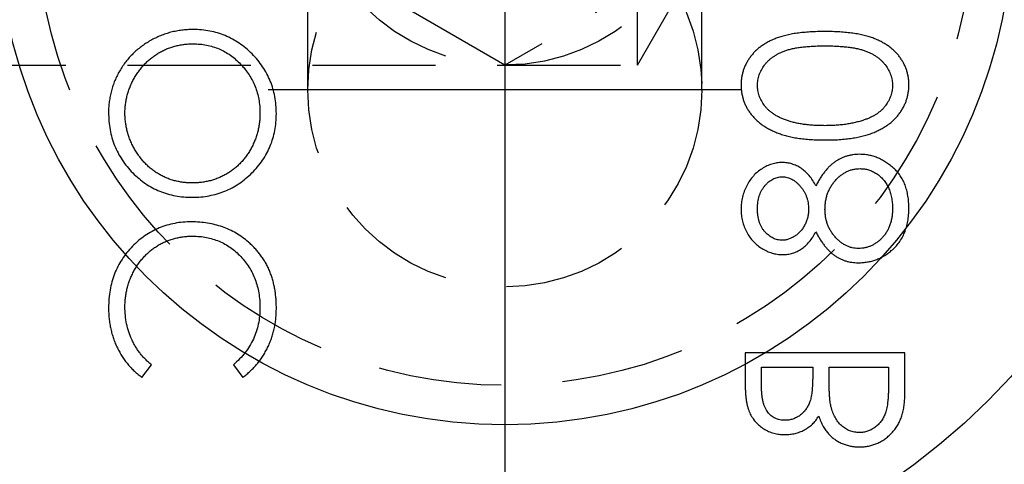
# Model space of a CAD drawing. Extents: x 2651 to 11825, y -3833 to 1075.
# Tile 362 of 656: x 4100.84 to 4120.82, y 644.54 to 653.56. Entities that reach past the tile are written whole.
import ezdxf

# ---------------------------------------------------------------- set-up
doc = ezdxf.new("R2010")
doc.units = 0
doc.header["$LTSCALE"] = 10
for name, pattern in [('CENTER', [2, 1.25, -0.25, 0.25, -0.25]), ('CNSCEN', [17, 15, -1, 0, -1]), ('CNSHID', [4, 3, -1]), ('HIDDEN', [0.375, 0.25, -0.125])]:
    doc.linetypes.add(name, pattern=pattern)
doc.layers.get('0').update_dxf_attribs({"linetype": 'CONTINUOUS'})
doc.layers.get('Defpoints').update_dxf_attribs({"linetype": 'CONTINUOUS'})
for name, color, linetype in [('1', 7, 'CONTINUOUS'), ('COOL', 150, 'HIDDEN'), ('DIM', 3, 'CONTINUOUS'), ('WL1-HL', 4, 'CNSHID'), ('WOR1-CL', 1, 'CNSCEN')]:
    doc.layers.add(name, color=color, linetype=linetype)
doc.styles.get("Standard").update_dxf_attribs({"font": 'romans.shx'})
doc.dimstyles.new('MM& INCH5', dxfattribs={"dimtxt": 5, "dimasz": 2.5, "dimexe": 1, "dimexo": 0.5, "dimtad": 0, "dimrnd": 1.38778e-17, "dimzin": 9, "dimdsep": 46, "dimtxsty": 'Standard', "dimblk": 'CLOSED', "dimcen": 0, "dimclrd": 3, "dimclre": 3, "dimclrt": 3, "dimazin": 2, "dimtfac": 0.75, "dimtofl": 0, "dimtmove": 0, "dimatfit": 3, "dimfxl": 0, "dimtolj": 1, "dimarcsym": 0})

# ---------------------------------------------------------------- blocks, each defined once
blk = doc.blocks.new('DSD')
at = {"layer": '1', "color": 7, "linetype": 'Continuous'}
for p, q in [((489.501, 478.156), (489.501, 477.524)), ((492.74, 478.156), (489.501, 478.156)), ((492.74, 477.28), (492.74, 478.156)), ((477.261, 477.657), (477.455, 477.912)), ((479.116, 477.912), (479.309, 477.657)), ((489.834, 477.865), (490.872, 477.865)), ((489.834, 477.471), (489.834, 477.865)), ((490.872, 477.865), (490.872, 477.67)), ((491.204, 477.865), (492.408, 477.865)), ((491.204, 477.672), (491.204, 477.865)), ((492.408, 477.865), (492.408, 477.451))]:
    blk.add_line(p, q, dxfattribs=at)
at = {"layer": '1', "color": 110, "linetype": 'Continuous'}
blk.add_arc((488.973, 483.37), 24.354, 270, 351.2121, dxfattribs=at)
at = {"layer": '1', "color": 252, "linetype": 'Continuous'}
blk.add_arc((488.973, 483.37), 24.354, 270, 351.2121, dxfattribs=at)
at = {"layer": '1', "color": 7, "linetype": 'Continuous', "extrusion": (0, 0, -1)}
blk.add_arc((-488.973, 483.37), 25.908, 188.7879, 270, dxfattribs=at)
at = {"layer": '1', "color": 7, "linetype": 'Continuous'}
for points, knots in [([(478.3, 484.716), (478.261, 484.715), (478.185, 484.714), (478.071, 484.702), (477.959, 484.685), (477.85, 484.661), (477.742, 484.628), (477.637, 484.59), (477.534, 484.544), (477.433, 484.492), (477.336, 484.433), (477.245, 484.368), (477.158, 484.3), (477.078, 484.225), (477.002, 484.146), (476.932, 484.061), (476.867, 483.971), (476.808, 483.877), (476.755, 483.779), (476.71, 483.678), (476.67, 483.576), (476.639, 483.471), (476.614, 483.365), (476.597, 483.256), (476.585, 483.146), (476.584, 483.072), (476.583, 483.034)], [0, 0, 0, 0, 0.043209, 0.085873, 0.12812, 0.170152, 0.211918, 0.253753, 0.296006, 0.338443, 0.381015, 0.42282, 0.464089, 0.505126, 0.545975, 0.586985, 0.628339, 0.670084, 0.711992, 0.753039, 0.794049, 0.834886, 0.875498, 0.916547, 0.958004, 1, 1, 1, 1]), ([(479.988, 483.008), (479.987, 483.067), (479.984, 483.183), (479.96, 483.352), (479.922, 483.515), (479.867, 483.671), (479.798, 483.82), (479.712, 483.962), (479.611, 484.097), (479.496, 484.223), (479.371, 484.338), (479.237, 484.439), (479.097, 484.524), (478.95, 484.594), (478.797, 484.649), (478.637, 484.687), (478.47, 484.711), (478.357, 484.714), (478.3, 484.716)], [0, 0, 0, 0, 0.065819, 0.129747, 0.192072, 0.253459, 0.31457, 0.37628, 0.439026, 0.503267, 0.567493, 0.629705, 0.691, 0.751452, 0.812004, 0.87315, 0.935635, 1, 1, 1, 1]), ([(491.122, 484.674), (491.07, 484.674), (490.969, 484.673), (490.822, 484.667), (490.685, 484.656), (490.556, 484.641), (490.436, 484.623), (490.326, 484.598), (490.224, 484.571), (490.131, 484.539), (490.046, 484.503), (489.966, 484.464), (489.892, 484.42), (489.822, 484.373), (489.758, 484.323), (489.699, 484.27), (489.647, 484.212), (489.599, 484.152), (489.557, 484.088), (489.52, 484.022), (489.488, 483.955), (489.463, 483.886), (489.443, 483.815), (489.429, 483.742), (489.42, 483.667), (489.419, 483.617), (489.418, 483.591)], [0, 0, 0, 0, 0.068595, 0.133246, 0.194313, 0.251279, 0.304513, 0.354235, 0.400481, 0.443411, 0.484015, 0.523252, 0.561042, 0.5979, 0.633518, 0.668314, 0.702496, 0.736685, 0.770293, 0.803437, 0.835913, 0.86846, 0.900847, 0.933467, 0.966258, 1, 1, 1, 1]), ([(492.823, 483.591), (492.823, 483.617), (492.822, 483.667), (492.813, 483.742), (492.799, 483.814), (492.779, 483.885), (492.755, 483.954), (492.723, 484.021), (492.687, 484.086), (492.645, 484.149), (492.598, 484.209), (492.545, 484.267), (492.486, 484.32), (492.422, 484.37), (492.353, 484.417), (492.278, 484.46), (492.198, 484.5), (492.111, 484.537), (492.018, 484.569), (491.916, 484.598), (491.805, 484.621), (491.685, 484.64), (491.557, 484.656), (491.42, 484.667), (491.274, 484.673), (491.173, 484.674), (491.122, 484.674)], [0, 0, 0, 0, 0.033787, 0.066622, 0.099285, 0.131361, 0.163585, 0.196104, 0.228902, 0.262158, 0.295991, 0.330218, 0.36506, 0.400951, 0.43762, 0.475708, 0.515381, 0.556414, 0.599765, 0.646424, 0.696431, 0.749782, 0.806573, 0.867436, 0.931887, 1, 1, 1, 1]), ([(476.916, 483.02), (476.916, 483.051), (476.917, 483.112), (476.927, 483.203), (476.941, 483.292), (476.96, 483.381), (476.988, 483.468), (477.019, 483.554), (477.057, 483.639), (477.1, 483.722), (477.148, 483.802), (477.201, 483.878), (477.257, 483.95), (477.318, 484.017), (477.382, 484.079), (477.45, 484.138), (477.523, 484.191), (477.599, 484.24), (477.679, 484.283), (477.76, 484.322), (477.845, 484.353), (477.931, 484.379), (478.02, 484.4), (478.111, 484.414), (478.204, 484.424), (478.267, 484.425), (478.299, 484.425)], [0, 0, 0, 0, 0.042023, 0.083645, 0.124984, 0.166247, 0.207702, 0.249631, 0.291742, 0.334743, 0.37746, 0.419556, 0.461044, 0.502096, 0.542891, 0.583801, 0.624864, 0.666225, 0.707399, 0.748557, 0.789655, 0.83074, 0.87207, 0.913993, 0.956498, 1, 1, 1, 1]), ([(478.299, 484.425), (478.345, 484.424), (478.438, 484.422), (478.572, 484.401), (478.702, 484.37), (478.826, 484.324), (478.944, 484.266), (479.057, 484.195), (479.164, 484.11), (479.264, 484.014), (479.356, 483.91), (479.436, 483.798), (479.504, 483.682), (479.559, 483.559), (479.603, 483.432), (479.633, 483.299), (479.653, 483.161), (479.655, 483.067), (479.656, 483.02)], [0, 0, 0, 0, 0.064504, 0.126899, 0.187747, 0.24815, 0.308586, 0.369583, 0.431827, 0.49618, 0.560668, 0.623504, 0.68526, 0.746537, 0.808327, 0.870486, 0.934317, 1, 1, 1, 1]), ([(489.751, 483.582), (489.752, 483.617), (489.756, 483.689), (489.783, 483.795), (489.829, 483.897), (489.88, 483.977), (489.928, 484.039), (489.97, 484.083), (490.016, 484.124), (490.067, 484.161), (490.121, 484.196), (490.179, 484.229), (490.242, 484.258), (490.309, 484.285), (490.383, 484.309), (490.464, 484.328), (490.553, 484.346), (490.651, 484.359), (490.757, 484.37), (490.871, 484.378), (490.993, 484.383), (491.077, 484.383), (491.121, 484.383)], [0, 0, 0, 0, 0.060387, 0.120883, 0.182755, 0.247811, 0.281299, 0.315088, 0.349702, 0.384857, 0.420966, 0.458511, 0.497175, 0.537602, 0.580503, 0.627468, 0.678388, 0.733983, 0.793747, 0.857714, 0.926698, 1, 1, 1, 1]), ([(491.121, 484.383), (491.164, 484.383), (491.248, 484.383), (491.37, 484.378), (491.484, 484.37), (491.589, 484.36), (491.687, 484.345), (491.776, 484.329), (491.858, 484.309), (491.931, 484.286), (491.998, 484.259), (492.061, 484.229), (492.12, 484.198), (492.174, 484.163), (492.224, 484.124), (492.27, 484.083), (492.312, 484.039), (492.361, 483.977), (492.413, 483.896), (492.457, 483.794), (492.485, 483.689), (492.489, 483.617), (492.491, 483.582)], [0, 0, 0, 0, 0.072951, 0.141584, 0.205926, 0.265301, 0.320597, 0.371817, 0.41879, 0.461699, 0.502134, 0.540804, 0.578181, 0.614297, 0.649678, 0.684299, 0.718359, 0.752081, 0.817652, 0.879722, 0.939966, 1, 1, 1, 1]), ([(489.418, 483.591), (489.419, 483.566), (489.42, 483.514), (489.428, 483.439), (489.443, 483.365), (489.463, 483.293), (489.488, 483.222), (489.52, 483.154), (489.556, 483.087), (489.6, 483.023), (489.648, 482.961), (489.702, 482.902), (489.762, 482.847), (489.827, 482.794), (489.899, 482.746), (489.975, 482.7), (490.058, 482.659), (490.147, 482.62), (490.242, 482.586), (490.345, 482.555), (490.455, 482.53), (490.573, 482.509), (490.7, 482.493), (490.834, 482.482), (490.975, 482.475), (491.072, 482.474), (491.122, 482.474)], [0, 0, 0, 0, 0.033788, 0.067194, 0.099862, 0.132567, 0.165151, 0.197913, 0.231319, 0.265083, 0.299255, 0.334399, 0.369943, 0.406284, 0.444064, 0.482998, 0.523354, 0.565537, 0.609613, 0.656391, 0.705885, 0.758325, 0.813832, 0.872795, 0.934722, 1, 1, 1, 1]), ([(491.121, 482.764), (491.082, 482.765), (491.006, 482.766), (490.894, 482.77), (490.788, 482.779), (490.687, 482.79), (490.592, 482.806), (490.502, 482.824), (490.418, 482.847), (490.339, 482.872), (490.265, 482.9), (490.196, 482.932), (490.133, 482.965), (490.074, 483.002), (490.02, 483.041), (489.973, 483.083), (489.929, 483.127), (489.88, 483.189), (489.829, 483.27), (489.783, 483.371), (489.756, 483.475), (489.752, 483.546), (489.751, 483.582)], [0, 0, 0, 0, 0.065681, 0.128486, 0.188175, 0.245106, 0.299448, 0.350823, 0.399942, 0.446672, 0.491255, 0.533376, 0.573853, 0.612526, 0.649597, 0.685532, 0.720106, 0.753838, 0.818925, 0.880493, 0.940311, 1, 1, 1, 1]), ([(491.122, 482.474), (491.172, 482.474), (491.268, 482.475), (491.409, 482.481), (491.542, 482.493), (491.668, 482.508), (491.786, 482.529), (491.896, 482.555), (491.998, 482.583), (492.093, 482.618), (492.181, 482.656), (492.263, 482.698), (492.34, 482.743), (492.411, 482.791), (492.477, 482.843), (492.537, 482.9), (492.591, 482.958), (492.64, 483.021), (492.683, 483.086), (492.721, 483.153), (492.752, 483.222), (492.778, 483.292), (492.798, 483.364), (492.812, 483.439), (492.822, 483.514), (492.823, 483.566), (492.823, 483.591)], [0, 0, 0, 0, 0.065063, 0.126773, 0.185516, 0.240765, 0.29298, 0.34225, 0.388919, 0.432776, 0.474628, 0.514775, 0.553606, 0.591426, 0.628028, 0.663804, 0.698984, 0.733591, 0.767628, 0.801208, 0.834264, 0.866981, 0.89972, 0.932702, 0.966176, 1, 1, 1, 1]), ([(492.491, 483.582), (492.489, 483.546), (492.486, 483.474), (492.458, 483.369), (492.415, 483.268), (492.364, 483.188), (492.316, 483.128), (492.274, 483.084), (492.228, 483.044), (492.178, 483.007), (492.124, 482.972), (492.065, 482.94), (492.002, 482.912), (491.957, 482.895), (491.935, 482.887)], [0, 0, 0, 0, 0.112813, 0.225394, 0.339595, 0.459675, 0.521735, 0.583926, 0.648174, 0.713881, 0.781004, 0.851451, 0.924051, 1, 1, 1, 1]), ([(476.583, 483.034), (476.585, 482.974), (476.588, 482.856), (476.611, 482.683), (476.65, 482.518), (476.703, 482.359), (476.773, 482.209), (476.858, 482.066), (476.958, 481.93), (477.073, 481.804), (477.199, 481.689), (477.332, 481.587), (477.474, 481.502), (477.622, 481.432), (477.777, 481.377), (477.94, 481.34), (478.11, 481.315), (478.226, 481.312), (478.284, 481.311)], [0, 0, 0, 0, 0.06657, 0.130749, 0.193413, 0.254989, 0.316114, 0.377262, 0.439401, 0.502971, 0.566525, 0.628231, 0.689091, 0.749345, 0.81017, 0.87161, 0.934869, 1, 1, 1, 1]), ([(478.284, 481.602), (478.252, 481.602), (478.19, 481.603), (478.098, 481.613), (478.008, 481.627), (477.921, 481.647), (477.835, 481.673), (477.753, 481.705), (477.672, 481.742), (477.594, 481.786), (477.519, 481.834), (477.447, 481.888), (477.38, 481.946), (477.315, 482.009), (477.256, 482.076), (477.2, 482.149), (477.148, 482.226), (477.1, 482.307), (477.057, 482.391), (477.019, 482.477), (476.988, 482.565), (476.96, 482.653), (476.941, 482.743), (476.927, 482.834), (476.917, 482.927), (476.916, 482.989), (476.916, 483.02)], [0, 0, 0, 0, 0.042915, 0.08513, 0.126473, 0.167453, 0.207976, 0.248249, 0.28875, 0.32967, 0.370537, 0.411129, 0.451819, 0.492406, 0.533486, 0.575263, 0.617441, 0.660672, 0.70394, 0.746868, 0.789079, 0.831104, 0.873238, 0.915166, 0.957381, 1, 1, 1, 1]), ([(479.656, 483.02), (479.655, 482.988), (479.655, 482.924), (479.646, 482.83), (479.632, 482.737), (479.611, 482.646), (479.586, 482.557), (479.556, 482.47), (479.518, 482.385), (479.477, 482.301), (479.429, 482.221), (479.378, 482.145), (479.322, 482.074), (479.262, 482.007), (479.198, 481.945), (479.13, 481.887), (479.058, 481.834), (478.982, 481.786), (478.902, 481.742), (478.82, 481.705), (478.736, 481.673), (478.65, 481.647), (478.561, 481.627), (478.471, 481.613), (478.378, 481.603), (478.315, 481.602), (478.284, 481.602)], [0, 0, 0, 0, 0.043633, 0.086538, 0.129177, 0.171436, 0.213416, 0.255266, 0.297369, 0.339941, 0.382347, 0.423953, 0.464871, 0.505572, 0.546003, 0.586568, 0.627065, 0.668271, 0.709549, 0.750428, 0.791096, 0.832027, 0.873136, 0.914611, 0.956956, 1, 1, 1, 1]), ([(478.284, 481.311), (478.343, 481.312), (478.457, 481.315), (478.626, 481.34), (478.788, 481.378), (478.943, 481.432), (479.092, 481.501), (479.233, 481.587), (479.368, 481.688), (479.494, 481.803), (479.61, 481.928), (479.711, 482.063), (479.797, 482.203), (479.866, 482.351), (479.922, 482.506), (479.959, 482.667), (479.984, 482.835), (479.987, 482.95), (479.988, 483.008)], [0, 0, 0, 0, 0.065227, 0.128569, 0.19032, 0.251378, 0.312388, 0.373789, 0.436431, 0.500567, 0.564687, 0.627136, 0.688455, 0.749246, 0.810155, 0.871671, 0.934773, 1, 1, 1, 1]), ([(491.935, 482.887), (491.906, 482.877), (491.847, 482.857), (491.756, 482.832), (491.661, 482.812), (491.561, 482.793), (491.457, 482.781), (491.349, 482.771), (491.236, 482.765), (491.16, 482.765), (491.121, 482.764)], [0, 0, 0, 0, 0.110588, 0.224542, 0.342503, 0.464324, 0.590756, 0.722227, 0.858843, 1, 1, 1, 1]), ([(491.823, 482.183), (491.801, 482.182), (491.756, 482.181), (491.689, 482.174), (491.625, 482.162), (491.562, 482.146), (491.501, 482.125), (491.441, 482.099), (491.384, 482.068), (491.327, 482.033), (491.273, 481.992), (491.22, 481.945), (491.169, 481.893), (491.119, 481.834), (491.07, 481.771), (491.024, 481.7), (490.978, 481.625), (490.95, 481.571), (490.936, 481.544)], [0, 0, 0, 0, 0.058854, 0.116315, 0.172675, 0.22878, 0.28458, 0.340257, 0.39663, 0.453507, 0.512318, 0.572648, 0.636022, 0.702363, 0.771483, 0.844184, 0.92007, 1, 1, 1, 1]), ([(492.823, 481.087), (492.822, 481.131), (492.82, 481.215), (492.806, 481.339), (492.781, 481.453), (492.747, 481.561), (492.704, 481.659), (492.649, 481.75), (492.586, 481.833), (492.512, 481.906), (492.434, 481.97), (492.352, 482.027), (492.269, 482.075), (492.184, 482.115), (492.096, 482.146), (492.007, 482.167), (491.916, 482.18), (491.854, 482.182), (491.823, 482.183)], [0, 0, 0, 0, 0.078556, 0.152863, 0.22356, 0.290375, 0.355403, 0.418291, 0.480389, 0.543073, 0.604924, 0.664398, 0.721943, 0.778375, 0.83383, 0.888861, 0.944089, 1, 1, 1, 1]), ([(490.249, 482.017), (490.215, 482.015), (490.146, 482.012), (490.042, 481.988), (489.941, 481.948), (489.842, 481.893), (489.748, 481.825), (489.665, 481.744), (489.591, 481.651), (489.53, 481.546), (489.479, 481.434), (489.445, 481.316), (489.422, 481.193), (489.42, 481.11), (489.418, 481.068)], [0, 0, 0, 0, 0.074058, 0.14887, 0.226668, 0.307735, 0.391157, 0.473929, 0.557928, 0.644989, 0.733364, 0.821092, 0.909287, 1, 1, 1, 1]), ([(490.936, 481.544), (490.915, 481.582), (490.876, 481.654), (490.803, 481.751), (490.724, 481.833), (490.637, 481.9), (490.546, 481.953), (490.45, 481.989), (490.351, 482.013), (490.283, 482.016), (490.249, 482.017)], [0, 0, 0, 0, 0.14586, 0.282426, 0.41085, 0.535029, 0.654701, 0.770133, 0.884556, 1, 1, 1, 1]), ([(489.751, 481.084), (489.751, 481.107), (489.752, 481.151), (489.759, 481.216), (489.771, 481.278), (489.786, 481.338), (489.808, 481.394), (489.833, 481.447), (489.864, 481.497), (489.899, 481.544), (489.937, 481.587), (489.976, 481.624), (490.018, 481.655), (490.062, 481.682), (490.108, 481.701), (490.155, 481.715), (490.204, 481.725), (490.237, 481.726), (490.254, 481.726)], [0, 0, 0, 0, 0.075243, 0.147209, 0.216447, 0.284025, 0.350655, 0.415031, 0.47963, 0.544652, 0.608044, 0.667828, 0.725114, 0.780992, 0.835527, 0.889438, 0.944072, 1, 1, 1, 1]), ([(490.254, 481.726), (490.271, 481.726), (490.304, 481.724), (490.354, 481.715), (490.402, 481.7), (490.449, 481.677), (490.495, 481.65), (490.539, 481.616), (490.583, 481.576), (490.624, 481.531), (490.663, 481.481), (490.696, 481.429), (490.724, 481.374), (490.748, 481.318), (490.766, 481.259), (490.779, 481.199), (490.787, 481.136), (490.788, 481.094), (490.789, 481.072)], [0, 0, 0, 0, 0.054564, 0.107826, 0.161924, 0.21751, 0.274498, 0.334815, 0.397555, 0.464755, 0.532901, 0.600097, 0.665354, 0.731084, 0.796883, 0.863292, 0.930831, 1, 1, 1, 1]), ([(491.121, 481.065), (491.121, 481.094), (491.122, 481.15), (491.133, 481.233), (491.149, 481.313), (491.173, 481.389), (491.203, 481.461), (491.24, 481.53), (491.284, 481.595), (491.334, 481.655), (491.388, 481.711), (491.444, 481.759), (491.503, 481.8), (491.565, 481.833), (491.628, 481.861), (491.695, 481.879), (491.763, 481.89), (491.81, 481.892), (491.833, 481.892)], [0, 0, 0, 0, 0.071269, 0.139812, 0.206497, 0.271535, 0.336082, 0.400528, 0.464984, 0.53005, 0.594423, 0.655583, 0.714849, 0.772115, 0.828999, 0.885122, 0.942079, 1, 1, 1, 1]), ([(491.833, 481.892), (491.862, 481.891), (491.92, 481.889), (492.005, 481.869), (492.088, 481.837), (492.167, 481.792), (492.241, 481.737), (492.305, 481.67), (492.363, 481.594), (492.409, 481.507), (492.446, 481.411), (492.471, 481.308), (492.488, 481.199), (492.49, 481.123), (492.491, 481.084)], [0, 0, 0, 0, 0.074898, 0.148596, 0.224471, 0.302323, 0.381919, 0.461149, 0.542417, 0.626716, 0.714597, 0.804903, 0.900127, 1, 1, 1, 1]), ([(489.418, 481.068), (489.42, 481.027), (489.422, 480.945), (489.444, 480.826), (489.481, 480.712), (489.531, 480.603), (489.592, 480.502), (489.667, 480.413), (489.75, 480.334), (489.844, 480.268), (489.942, 480.215), (490.046, 480.177), (490.151, 480.153), (490.223, 480.15), (490.259, 480.149)], [0, 0, 0, 0, 0.08941, 0.176306, 0.262626, 0.349446, 0.435498, 0.518928, 0.601355, 0.684256, 0.765807, 0.844877, 0.92228, 1, 1, 1, 1]), ([(490.248, 480.439), (490.232, 480.44), (490.202, 480.441), (490.156, 480.449), (490.112, 480.462), (490.069, 480.48), (490.027, 480.504), (489.985, 480.532), (489.945, 480.566), (489.906, 480.604), (489.87, 480.648), (489.837, 480.696), (489.81, 480.749), (489.788, 480.808), (489.772, 480.87), (489.759, 480.937), (489.752, 481.009), (489.751, 481.058), (489.751, 481.084)], [0, 0, 0, 0, 0.050902, 0.101034, 0.151084, 0.203062, 0.256248, 0.310847, 0.368769, 0.430015, 0.49252, 0.556049, 0.621996, 0.690192, 0.761385, 0.836356, 0.915487, 1, 1, 1, 1]), ([(490.789, 481.072), (490.788, 481.045), (490.786, 480.99), (490.771, 480.909), (490.748, 480.831), (490.716, 480.755), (490.675, 480.685), (490.627, 480.622), (490.572, 480.568), (490.51, 480.522), (490.445, 480.486), (490.38, 480.458), (490.314, 480.442), (490.269, 480.44), (490.248, 480.439)], [0, 0, 0, 0, 0.08969, 0.178494, 0.266838, 0.356558, 0.445334, 0.530806, 0.614076, 0.697707, 0.779142, 0.855354, 0.928557, 1, 1, 1, 1]), ([(491.803, 480.273), (491.78, 480.274), (491.737, 480.276), (491.672, 480.286), (491.61, 480.304), (491.549, 480.33), (491.491, 480.363), (491.434, 480.403), (491.379, 480.451), (491.327, 480.505), (491.279, 480.564), (491.237, 480.626), (491.201, 480.692), (491.172, 480.761), (491.149, 480.833), (491.133, 480.908), (491.122, 480.986), (491.121, 481.038), (491.121, 481.065)], [0, 0, 0, 0, 0.057339, 0.113063, 0.169181, 0.225775, 0.283826, 0.343454, 0.405907, 0.471392, 0.538003, 0.603064, 0.667602, 0.732225, 0.797005, 0.863048, 0.930357, 1, 1, 1, 1]), ([(492.491, 481.084), (492.49, 481.054), (492.489, 480.995), (492.479, 480.909), (492.463, 480.827), (492.44, 480.751), (492.412, 480.679), (492.376, 480.612), (492.335, 480.549), (492.286, 480.493), (492.233, 480.441), (492.178, 480.397), (492.121, 480.358), (492.061, 480.327), (492, 480.303), (491.936, 480.286), (491.87, 480.275), (491.825, 480.274), (491.803, 480.273)], [0, 0, 0, 0, 0.076559, 0.149161, 0.218827, 0.285567, 0.350313, 0.414125, 0.477179, 0.540368, 0.602202, 0.662034, 0.719934, 0.775907, 0.831115, 0.886667, 0.942552, 1, 1, 1, 1]), ([(492.467, 480.228), (492.496, 480.253), (492.552, 480.305), (492.625, 480.392), (492.687, 480.489), (492.737, 480.593), (492.775, 480.705), (492.803, 480.826), (492.819, 480.954), (492.822, 481.042), (492.823, 481.087)], [0, 0, 0, 0, 0.119283, 0.237093, 0.354796, 0.474576, 0.59746, 0.724926, 0.858883, 1, 1, 1, 1]), ([(478.267, 480.813), (478.209, 480.811), (478.094, 480.809), (477.926, 480.785), (477.765, 480.746), (477.611, 480.691), (477.464, 480.621), (477.324, 480.535), (477.191, 480.434), (477.067, 480.318), (476.954, 480.19), (476.854, 480.054), (476.771, 479.909), (476.702, 479.757), (476.648, 479.596), (476.611, 479.428), (476.588, 479.252), (476.585, 479.131), (476.583, 479.07)], [0, 0, 0, 0, 0.064558, 0.127014, 0.187955, 0.248014, 0.307748, 0.368235, 0.42947, 0.492743, 0.556258, 0.618217, 0.679655, 0.741246, 0.803415, 0.866815, 0.932328, 1, 1, 1, 1]), ([(479.422, 480.402), (479.381, 480.435), (479.301, 480.5), (479.171, 480.584), (479.036, 480.655), (478.894, 480.713), (478.746, 480.758), (478.592, 480.789), (478.431, 480.809), (478.322, 480.812), (478.267, 480.813)], [0, 0, 0, 0, 0.124329, 0.247156, 0.36878, 0.490734, 0.613614, 0.738958, 0.867311, 1, 1, 1, 1]), ([(476.916, 479.088), (476.916, 479.121), (476.917, 479.186), (476.927, 479.281), (476.94, 479.376), (476.961, 479.468), (476.987, 479.558), (477.018, 479.647), (477.056, 479.733), (477.098, 479.818), (477.146, 479.899), (477.198, 479.976), (477.254, 480.048), (477.314, 480.116), (477.377, 480.179), (477.445, 480.237), (477.517, 480.29), (477.592, 480.339), (477.671, 480.383), (477.752, 480.419), (477.835, 480.451), (477.922, 480.477), (478.01, 480.497), (478.101, 480.511), (478.194, 480.521), (478.257, 480.522), (478.289, 480.522)], [0, 0, 0, 0, 0.043955, 0.087502, 0.130463, 0.172752, 0.215403, 0.25765, 0.300153, 0.343121, 0.385925, 0.427686, 0.468818, 0.509492, 0.549883, 0.58998, 0.630405, 0.670869, 0.711384, 0.751627, 0.791776, 0.832459, 0.873319, 0.914543, 0.956924, 1, 1, 1, 1]), ([(478.289, 480.522), (478.337, 480.521), (478.431, 480.519), (478.568, 480.498), (478.7, 480.467), (478.826, 480.421), (478.946, 480.364), (479.059, 480.291), (479.167, 480.207), (479.266, 480.111), (479.358, 480.005), (479.438, 479.891), (479.505, 479.77), (479.56, 479.643), (479.603, 479.509), (479.633, 479.368), (479.653, 479.221), (479.655, 479.12), (479.656, 479.068)], [0, 0, 0, 0, 0.064323, 0.12629, 0.186726, 0.246146, 0.305576, 0.365429, 0.426326, 0.48884, 0.551725, 0.613919, 0.675484, 0.737334, 0.800229, 0.864502, 0.931041, 1, 1, 1, 1]), ([(490.259, 480.149), (490.294, 480.15), (490.363, 480.152), (490.463, 480.174), (490.558, 480.211), (490.646, 480.262), (490.728, 480.327), (490.804, 480.408), (490.875, 480.502), (490.915, 480.572), (490.936, 480.608)], [0, 0, 0, 0, 0.121904, 0.239413, 0.35541, 0.472091, 0.592859, 0.718703, 0.854892, 1, 1, 1, 1]), ([(490.936, 480.608), (490.95, 480.582), (490.977, 480.53), (491.02, 480.457), (491.066, 480.389), (491.112, 480.327), (491.16, 480.269), (491.21, 480.218), (491.26, 480.172), (491.313, 480.132), (491.367, 480.097), (491.423, 480.066), (491.481, 480.04), (491.541, 480.019), (491.602, 480.002), (491.665, 479.991), (491.73, 479.984), (491.774, 479.983), (491.797, 479.982)], [0, 0, 0, 0, 0.079525, 0.1551, 0.22722, 0.295911, 0.362056, 0.42552, 0.485813, 0.544495, 0.60146, 0.657841, 0.713974, 0.769468, 0.82613, 0.882885, 0.940701, 1, 1, 1, 1]), ([(479.988, 479.066), (479.988, 479.101), (479.987, 479.17), (479.98, 479.272), (479.969, 479.371), (479.953, 479.467), (479.934, 479.56), (479.909, 479.651), (479.881, 479.739), (479.847, 479.824), (479.81, 479.906), (479.768, 479.985), (479.721, 480.062), (479.67, 480.136), (479.615, 480.207), (479.555, 480.275), (479.491, 480.341), (479.445, 480.382), (479.422, 480.402)], [0, 0, 0, 0, 0.069663, 0.13775, 0.203917, 0.26878, 0.332414, 0.394754, 0.45618, 0.516996, 0.577396, 0.637198, 0.696999, 0.756756, 0.816554, 0.876948, 0.938132, 1, 1, 1, 1]), ([(491.797, 479.982), (491.828, 479.983), (491.89, 479.985), (491.981, 479.997), (492.069, 480.015), (492.155, 480.042), (492.238, 480.077), (492.317, 480.12), (492.395, 480.169), (492.443, 480.208), (492.467, 480.228)], [0, 0, 0, 0, 0.128158, 0.253673, 0.377325, 0.499385, 0.622918, 0.745839, 0.871395, 1, 1, 1, 1]), ([(476.583, 479.07), (476.584, 479.033), (476.585, 478.959), (476.593, 478.851), (476.608, 478.744), (476.627, 478.641), (476.652, 478.54), (476.683, 478.442), (476.719, 478.347), (476.761, 478.255), (476.808, 478.166), (476.859, 478.081), (476.915, 478), (476.974, 477.922), (477.04, 477.85), (477.108, 477.781), (477.182, 477.717), (477.235, 477.677), (477.261, 477.657)], [0, 0, 0, 0, 0.068548, 0.135683, 0.201215, 0.265682, 0.329267, 0.392395, 0.45507, 0.517127, 0.57879, 0.63974, 0.700192, 0.759806, 0.819628, 0.879355, 0.939512, 1, 1, 1, 1]), ([(477.455, 477.912), (477.434, 477.93), (477.391, 477.966), (477.33, 478.024), (477.274, 478.084), (477.221, 478.147), (477.173, 478.213), (477.129, 478.282), (477.089, 478.353), (477.04, 478.452), (476.99, 478.581), (476.947, 478.744), (476.92, 478.914), (476.917, 479.03), (476.916, 479.088)], [0, 0, 0, 0, 0.063163, 0.125475, 0.187121, 0.248294, 0.309295, 0.36985, 0.430973, 0.492456, 0.616148, 0.740844, 0.868183, 1, 1, 1, 1]), ([(479.656, 479.068), (479.654, 479.012), (479.651, 478.901), (479.625, 478.737), (479.583, 478.581), (479.524, 478.432), (479.447, 478.29), (479.354, 478.155), (479.243, 478.028), (479.159, 477.951), (479.116, 477.912)], [0, 0, 0, 0, 0.128515, 0.252949, 0.374755, 0.49594, 0.617181, 0.740909, 0.867811, 1, 1, 1, 1]), ([(479.309, 477.657), (479.335, 477.678), (479.388, 477.719), (479.462, 477.785), (479.532, 477.854), (479.597, 477.928), (479.658, 478.005), (479.714, 478.087), (479.765, 478.172), (479.812, 478.26), (479.853, 478.351), (479.889, 478.446), (479.92, 478.543), (479.945, 478.642), (479.965, 478.745), (479.978, 478.849), (479.987, 478.957), (479.988, 479.03), (479.988, 479.066)], [0, 0, 0, 0, 0.061674, 0.123053, 0.183475, 0.243727, 0.304279, 0.364863, 0.425946, 0.487391, 0.54922, 0.611144, 0.673529, 0.736961, 0.800785, 0.866013, 0.932101, 1, 1, 1, 1]), ([(489.501, 477.524), (489.502, 477.493), (489.502, 477.433), (489.507, 477.346), (489.513, 477.264), (489.524, 477.188), (489.537, 477.117), (489.552, 477.052), (489.571, 476.992), (489.6, 476.921), (489.644, 476.839), (489.709, 476.751), (489.788, 476.676), (489.877, 476.611), (489.975, 476.559), (490.08, 476.522), (490.19, 476.498), (490.266, 476.496), (490.304, 476.495)], [0, 0, 0, 0, 0.062594, 0.121323, 0.17668, 0.228365, 0.276868, 0.321879, 0.364099, 0.403356, 0.477968, 0.550535, 0.623584, 0.698175, 0.773354, 0.847281, 0.922818, 1, 1, 1, 1]), ([(490.872, 477.67), (490.871, 477.641), (490.871, 477.586), (490.868, 477.506), (490.863, 477.432), (490.857, 477.364), (490.848, 477.301), (490.837, 477.245), (490.825, 477.194), (490.805, 477.135), (490.775, 477.069), (490.73, 476.998), (490.675, 476.935), (490.612, 476.882), (490.543, 476.839), (490.468, 476.809), (490.39, 476.788), (490.337, 476.786), (490.31, 476.785)], [0, 0, 0, 0, 0.072301, 0.1397, 0.202289, 0.2606, 0.31319, 0.361739, 0.405706, 0.44554, 0.518832, 0.589778, 0.658867, 0.72843, 0.797283, 0.864815, 0.931364, 1, 1, 1, 1]), ([(491.242, 477.066), (491.239, 477.082), (491.232, 477.116), (491.225, 477.172), (491.218, 477.236), (491.213, 477.307), (491.208, 477.387), (491.206, 477.475), (491.204, 477.571), (491.204, 477.638), (491.204, 477.672)], [0, 0, 0, 0, 0.079306, 0.171953, 0.277057, 0.394731, 0.526177, 0.671345, 0.829285, 1, 1, 1, 1]), ([(490.31, 476.785), (490.292, 476.786), (490.257, 476.787), (490.205, 476.795), (490.157, 476.808), (490.111, 476.825), (490.069, 476.849), (490.029, 476.877), (489.993, 476.911), (489.959, 476.95), (489.93, 476.994), (489.903, 477.044), (489.882, 477.101), (489.864, 477.163), (489.851, 477.231), (489.84, 477.306), (489.835, 477.386), (489.834, 477.442), (489.834, 477.471)], [0, 0, 0, 0, 0.057003, 0.111818, 0.164402, 0.21587, 0.266841, 0.317479, 0.369902, 0.4234, 0.479718, 0.539241, 0.602431, 0.67103, 0.744485, 0.823454, 0.90874, 1, 1, 1, 1]), ([(492.408, 477.451), (492.407, 477.421), (492.407, 477.364), (492.405, 477.282), (492.399, 477.205), (492.391, 477.135), (492.383, 477.071), (492.371, 477.013), (492.358, 476.961), (492.337, 476.901), (492.305, 476.833), (492.257, 476.759), (492.199, 476.694), (492.132, 476.639), (492.06, 476.593), (491.983, 476.56), (491.903, 476.54), (491.848, 476.538), (491.821, 476.536)], [0, 0, 0, 0, 0.072502, 0.139739, 0.201795, 0.259822, 0.312206, 0.360773, 0.40454, 0.443698, 0.516841, 0.587874, 0.657965, 0.728969, 0.799308, 0.866636, 0.933116, 1, 1, 1, 1]), ([(491.821, 476.246), (491.852, 476.247), (491.915, 476.248), (492.006, 476.262), (492.093, 476.284), (492.177, 476.314), (492.257, 476.354), (492.334, 476.403), (492.406, 476.461), (492.475, 476.526), (492.537, 476.599), (492.592, 476.678), (492.637, 476.764), (492.675, 476.855), (492.704, 476.953), (492.725, 477.057), (492.738, 477.166), (492.739, 477.241), (492.74, 477.28)], [0, 0, 0, 0, 0.06116, 0.120335, 0.17818, 0.235235, 0.292683, 0.351186, 0.410457, 0.47172, 0.533761, 0.595739, 0.657888, 0.721295, 0.786823, 0.854686, 0.925478, 1, 1, 1, 1]), ([(491.821, 476.536), (491.804, 476.537), (491.77, 476.537), (491.72, 476.545), (491.671, 476.556), (491.625, 476.57), (491.58, 476.591), (491.537, 476.616), (491.495, 476.644), (491.442, 476.689), (491.381, 476.754), (491.321, 476.846), (491.273, 476.951), (491.253, 477.027), (491.242, 477.066)], [0, 0, 0, 0, 0.060287, 0.119602, 0.177503, 0.235143, 0.292133, 0.350871, 0.410098, 0.470732, 0.594829, 0.722579, 0.856691, 1, 1, 1, 1]), ([(490.304, 476.495), (490.34, 476.496), (490.41, 476.498), (490.513, 476.517), (490.611, 476.547), (490.703, 476.588), (490.788, 476.642), (490.867, 476.705), (490.935, 476.782), (490.973, 476.84), (490.993, 476.869)], [0, 0, 0, 0, 0.130569, 0.256581, 0.380552, 0.503623, 0.625739, 0.747549, 0.871766, 1, 1, 1, 1]), ([(490.993, 476.869), (491.007, 476.832), (491.034, 476.762), (491.082, 476.665), (491.134, 476.582), (491.191, 476.511), (491.252, 476.451), (491.318, 476.398), (491.391, 476.353), (491.469, 476.314), (491.552, 476.284), (491.638, 476.261), (491.728, 476.248), (491.79, 476.247), (491.821, 476.246)], [0, 0, 0, 0, 0.106057, 0.202914, 0.2903, 0.370223, 0.446384, 0.521397, 0.598291, 0.676142, 0.755529, 0.834887, 0.916646, 1, 1, 1, 1])]:
    blk.add_open_spline(points, degree=3, knots=knots, dxfattribs=at)
blk = doc.blocks.new('*D109')
at = {"layer": 'Defpoints', "color": 0}
for p in [(4086.684, 927.642), (4086.684, 894.882), (4171.684, 387.642)]:
    blk.add_point(p, dxfattribs=at)
at = {"layer": 'DIM', "color": 3, "lineweight": -2}
blk.add_line((4086.684, 895.382), (4086.684, 927.642), dxfattribs=at)
at = {"layer": 'DIM', "color": 3, "insert": (4086.684, 948.624), "char_height": 5, "attachment_point": 5, "rotation": 90}
blk.add_mtext('\\A1;85 [3.346]', dxfattribs=at)
blk = doc.blocks.new('_Closed')
at = {"color": 0, "linetype": 'ByBlock', "lineweight": -2}
for p, q in [((-1, 0.1667), (0, 0)), ((-1, 0.1667), (-1, -0.1667)), ((0, 0), (-1, -0.1667)), ((0, 0), (-1, 0))]:
    blk.add_line(p, q, dxfattribs=at)
blk = doc.blocks.new('*D110')
at = {"layer": 'Defpoints', "color": 0}
for p in [(4064.684, 927.642), (4064.684, 906.842), (4171.684, 387.642)]:
    blk.add_point(p, dxfattribs=at)
at = {"layer": 'DIM', "color": 3, "lineweight": -2}
blk.add_line((4064.684, 907.342), (4064.684, 927.642), dxfattribs=at)
at = {"layer": 'DIM', "color": 3, "insert": (4064.684, 950.648), "char_height": 5, "attachment_point": 5, "rotation": 90}
blk.add_mtext('\\A1;107 [4.213]', dxfattribs=at)
blk = doc.blocks.new('*D111')
at = {"layer": 'Defpoints', "color": 0}
for p in [(4051.684, 927.642), (4051.684, 912.642), (4171.684, 387.642)]:
    blk.add_point(p, dxfattribs=at)
at = {"layer": 'DIM', "color": 3, "lineweight": -2}
blk.add_line((4051.684, 913.142), (4051.684, 927.642), dxfattribs=at)
at = {"layer": 'DIM', "color": 3, "insert": (4051.684, 950.648), "char_height": 5, "attachment_point": 5, "rotation": 90}
blk.add_mtext('\\A1;120 [4.724]', dxfattribs=at)
blk = doc.blocks.new('*D112')
at = {"layer": 'Defpoints', "color": 0}
for p in [(3974.684, 927.642), (3974.684, 892.822), (4171.684, 387.642)]:
    blk.add_point(p, dxfattribs=at)
at = {"layer": 'DIM', "color": 3, "lineweight": -2}
blk.add_line((3974.684, 893.322), (3974.684, 927.642), dxfattribs=at)
at = {"layer": 'DIM', "color": 3, "insert": (3974.684, 950.648), "char_height": 5, "attachment_point": 5, "rotation": 90}
blk.add_mtext('\\A1;197 [7.756]', dxfattribs=at)
blk = doc.blocks.new('*D113')
at = {"layer": 'Defpoints', "color": 0}
for p in [(3966.684, 927.642), (3971.684, 807.17), (4171.684, 387.642)]:
    blk.add_point(p, dxfattribs=at)
at = {"layer": 'DIM', "color": 3, "lineweight": -2}
for p, q in [((3966.684, 922.642), (3966.684, 927.642)), ((3971.684, 917.642), (3966.684, 922.642)), ((3971.684, 807.67), (3971.684, 917.642))]:
    blk.add_line(p, q, dxfattribs=at)
at = {"layer": 'DIM', "color": 3, "insert": (3966.684, 951.005), "char_height": 5, "attachment_point": 5, "rotation": 90}
blk.add_mtext('\\A1;200 [7.874]', dxfattribs=at)
blk = doc.blocks.new('*D114')
at = {"layer": 'Defpoints', "color": 0}
for p in [(3931.684, 927.642), (3931.684, 912.642), (4171.684, 387.642)]:
    blk.add_point(p, dxfattribs=at)
at = {"layer": 'DIM', "color": 3, "lineweight": -2}
blk.add_line((3931.684, 913.142), (3931.684, 927.642), dxfattribs=at)
at = {"layer": 'DIM', "color": 3, "insert": (3931.684, 951.005), "char_height": 5, "attachment_point": 5, "rotation": 90}
blk.add_mtext('\\A1;240 [9.449]', dxfattribs=at)
blk = doc.blocks.new('*D115')
at = {"layer": 'Defpoints', "color": 0}
for p in [(3896.684, 927.642), (3896.684, 910.642), (4171.684, 387.642)]:
    blk.add_point(p, dxfattribs=at)
at = {"layer": 'DIM', "color": 3, "lineweight": -2}
blk.add_line((3896.684, 911.142), (3896.684, 927.642), dxfattribs=at)
at = {"layer": 'DIM', "color": 3, "insert": (3896.684, 953.386), "char_height": 5, "attachment_point": 5, "rotation": 90}
blk.add_mtext('\\A1;275 [10.827]', dxfattribs=at)
blk = doc.blocks.new('*D122')
at = {"layer": 'Defpoints', "color": 0}
for p in [(3881.004, 912.642), (3898.684, 912.642), (4171.684, 387.642)]:
    blk.add_point(p, dxfattribs=at)
at = {"layer": 'DIM', "color": 3, "lineweight": -2}
blk.add_line((3898.184, 912.642), (3881.004, 912.642), dxfattribs=at)
at = {"layer": 'DIM', "color": 3, "insert": (3855.26, 912.642), "char_height": 5, "attachment_point": 5}
blk.add_mtext('\\A1;525 [20.669]', dxfattribs=at)
blk = doc.blocks.new('*D123')
at = {"layer": 'Defpoints', "color": 0}
for p in [(3857.842, 862.642), (3869.984, 862.642), (4171.684, 387.642)]:
    blk.add_point(p, dxfattribs=at)
at = {"layer": 'DIM', "color": 3, "lineweight": -2}
blk.add_line((3869.484, 862.642), (3857.842, 862.642), dxfattribs=at)
at = {"layer": 'DIM', "color": 3, "insert": (3832.098, 862.642), "char_height": 5, "attachment_point": 5}
blk.add_mtext('\\A1;475 [18.701]', dxfattribs=at)
blk = doc.blocks.new('*D124')
at = {"layer": 'Defpoints', "color": 0}
for p in [(3941.504, 859.642), (3857.842, 854.642), (4171.684, 387.642)]:
    blk.add_point(p, dxfattribs=at)
at = {"layer": 'DIM', "color": 3, "lineweight": -2}
for p, q in [((3867.842, 859.642), (3862.842, 854.642)), ((3941.004, 859.642), (3867.842, 859.642)), ((3862.842, 854.642), (3857.842, 854.642))]:
    blk.add_line(p, q, dxfattribs=at)
at = {"layer": 'DIM', "color": 3, "insert": (3832.098, 854.642), "char_height": 5, "attachment_point": 5}
blk.add_mtext('\\A1;472 [18.583]', dxfattribs=at)
blk = doc.blocks.new('*D125')
at = {"layer": 'Defpoints', "color": 0}
for p in [(3870.047, 797.642), (3962.156, 797.642), (4171.684, 387.642)]:
    blk.add_point(p, dxfattribs=at)
at = {"layer": 'DIM', "color": 3, "lineweight": -2}
blk.add_line((3961.656, 797.642), (3870.047, 797.642), dxfattribs=at)
at = {"layer": 'DIM', "color": 3, "insert": (3844.303, 797.642), "char_height": 5, "attachment_point": 5}
blk.add_mtext('\\A1;410 [16.142]', dxfattribs=at)
blk = doc.blocks.new('*D126')
at = {"layer": 'Defpoints', "color": 0}
for p in [(3870.047, 832.642), (4069.264, 832.642), (4171.684, 387.642)]:
    blk.add_point(p, dxfattribs=at)
at = {"layer": 'DIM', "color": 3, "lineweight": -2}
blk.add_line((4068.764, 832.642), (3870.047, 832.642), dxfattribs=at)
at = {"layer": 'DIM', "color": 3, "insert": (3846.684, 832.642), "char_height": 5, "attachment_point": 5}
blk.add_mtext('\\A1;445 [17.52]', dxfattribs=at)
blk = doc.blocks.new('*D127')
at = {"layer": 'Defpoints', "color": 0}
for p in [(3857.842, 879.642), (4071.444, 879.642), (4171.684, 387.642)]:
    blk.add_point(p, dxfattribs=at)
at = {"layer": 'DIM', "color": 3, "lineweight": -2}
blk.add_line((4070.944, 879.642), (3857.842, 879.642), dxfattribs=at)
at = {"layer": 'DIM', "color": 3, "insert": (3834.479, 879.642), "char_height": 5, "attachment_point": 5}
blk.add_mtext('\\A1;492 [19.37]', dxfattribs=at)
blk = doc.blocks.new('*D128')
at = {"layer": 'Defpoints', "color": 0}
for p in [(3857.842, 899.642), (4057.484, 899.642), (4171.684, 387.642)]:
    blk.add_point(p, dxfattribs=at)
at = {"layer": 'DIM', "color": 3, "lineweight": -2}
blk.add_line((4056.984, 899.642), (3857.842, 899.642), dxfattribs=at)
at = {"layer": 'DIM', "color": 3, "insert": (3832.098, 899.642), "char_height": 5, "attachment_point": 5}
blk.add_mtext('\\A1;512 [20.157]', dxfattribs=at)
blk = doc.blocks.new('*D129')
at = {"layer": 'Defpoints', "color": 0}
for p in [(3870.047, 743.242), (4076.434, 743.242), (4171.684, 387.642)]:
    blk.add_point(p, dxfattribs=at)
at = {"layer": 'DIM', "color": 3, "lineweight": -2}
blk.add_line((4075.934, 743.242), (3870.047, 743.242), dxfattribs=at)
at = {"layer": 'DIM', "color": 3, "insert": (3849.065, 743.242), "char_height": 5, "attachment_point": 5}
blk.add_mtext('\\A1;355.6 [14]', dxfattribs=at)
blk = doc.blocks.new('*D130')
at = {"layer": 'Defpoints', "color": 0}
for p in [(3870.047, 762.642), (3896.684, 762.642), (4171.684, 387.642)]:
    blk.add_point(p, dxfattribs=at)
at = {"layer": 'DIM', "color": 3, "lineweight": -2}
blk.add_line((3896.184, 762.642), (3870.047, 762.642), dxfattribs=at)
at = {"layer": 'DIM', "color": 3, "insert": (3844.303, 762.642), "char_height": 5, "attachment_point": 5}
blk.add_mtext('\\A1;375 [14.764]', dxfattribs=at)
blk = doc.blocks.new('*D131')
at = {"layer": 'Defpoints', "color": 0}
for p in [(3870.047, 719.642), (3896.684, 719.642), (4171.684, 387.642)]:
    blk.add_point(p, dxfattribs=at)
at = {"layer": 'DIM', "color": 3, "lineweight": -2}
blk.add_line((3896.184, 719.642), (3870.047, 719.642), dxfattribs=at)
at = {"layer": 'DIM', "color": 3, "insert": (3844.303, 719.642), "char_height": 5, "attachment_point": 5}
blk.add_mtext('\\A1;332 [13.071]', dxfattribs=at)
blk = doc.blocks.new('*D135')
at = {"layer": 'Defpoints', "color": 0}
for p in [(3870.047, 655.642), (3896.684, 655.642), (4171.684, 387.642)]:
    blk.add_point(p, dxfattribs=at)
at = {"layer": 'DIM', "color": 3, "lineweight": -2}
blk.add_line((3896.184, 655.642), (3870.047, 655.642), dxfattribs=at)
at = {"layer": 'DIM', "color": 3, "insert": (3844.303, 655.642), "char_height": 5, "attachment_point": 5}
blk.add_mtext('\\A1;268 [10.551]', dxfattribs=at)
blk = doc.blocks.new('*D156')
at = {"layer": 'Defpoints', "color": 0}
for p in [(4095.484, 927.642), (4095.484, 766.102), (4171.684, 387.642)]:
    blk.add_point(p, dxfattribs=at)
at = {"layer": 'DIM', "color": 3, "lineweight": -2}
blk.add_line((4095.484, 766.602), (4095.484, 927.642), dxfattribs=at)
at = {"layer": 'DIM', "color": 3, "insert": (4095.484, 943.862), "char_height": 5, "attachment_point": 5, "rotation": 90}
blk.add_mtext('\\A1;76.2 [3]', dxfattribs=at)
blk = doc.blocks.new('*D157')
at = {"layer": 'Defpoints', "color": 0}
for p in [(4103.484, 927.642), (4096.684, 860.062), (4171.684, 387.642)]:
    blk.add_point(p, dxfattribs=at)
at = {"layer": 'DIM', "color": 3, "lineweight": -2}
for p, q in [((4103.484, 922.642), (4103.484, 927.642)), ((4096.684, 917.642), (4103.484, 922.642)), ((4096.684, 860.562), (4096.684, 917.642))]:
    blk.add_line(p, q, dxfattribs=at)
at = {"layer": 'DIM', "color": 3, "insert": (4103.484, 948.624), "char_height": 5, "attachment_point": 5, "rotation": 90}
blk.add_mtext('\\A1;75 [2.953]', dxfattribs=at)
blk = doc.blocks.new('117')
at = {"layer": 'WL1-HL'}
for radius in [13.87, 10.3]:
    blk.add_circle((254.95, 1693.104), radius, dxfattribs=at)
at = {"layer": 'WOR1-CL'}
blk.add_line((254.95, 1707.474), (254.95, 1678.734), dxfattribs=at)
blk = doc.blocks.new('A$C257357D5')
at = {"layer": 'COOL', "color": 1, "linetype": 'CENTER'}
for p, q in [((-61, 60.106), (-61, -35)), ((-56.2, -35.5), (-65.8, -35.5))]:
    blk.add_line(p, q, dxfattribs=at)
at = {"layer": 'COOL'}
for p, q in [((-58.309, -35), (-58.309, -27)), ((-65, -35.5), (-65, -31)), ((-57, -35.5), (-57, -31))]:
    blk.add_line(p, q, dxfattribs=at)
for points in [[(-57, 49.388), (-57, -32.691), (-61, -35), (-65, -32.691), (-65, 49.388)], [(-237.406, -35), (-58.309, -35), (-56, -31), (-58.309, -27), (-237.406, -27)]]:
    blk.add_lwpolyline(points, dxfattribs=at)
for centre, radius in [((-61, -32), 9.5), ((-61, -31), 4), ((-61, -35.5), 4)]:
    blk.add_circle(centre, radius, dxfattribs=at)
blk.add_blockref('117', (-315.95, -1725.104), dxfattribs=at)

msp = doc.modelspace()

# ---------------------------------------------------------------- block references
at = {"layer": 'DIM'}
for name, p in [('DSD', (3626.059, 168.648)), ('A$C257357D5', (4171.684, 687.642))]:
    msp.add_blockref(name, p, dxfattribs=at)

# ---------------------------------------------------------------- dimensions: what is measured, and where the dimension line sits
for feature_location, offset, dtype, picture, middle in [((3896.684, 910.642), (0, 17), 1, '*D115', (3896.684, 953.386)), ((3931.684, 912.642), (0, 15), 1, '*D114', (3931.684, 951.005)), ((3971.684, 807.17), (-5, 120.472), 1, '*D113', (3966.684, 951.005)), ((3974.684, 892.822), (0, 34.82), 1, '*D112', (3974.684, 950.648)), ((4051.684, 912.642), (0, 15), 1, '*D111', (4051.684, 950.648)), ((4064.684, 906.842), (0, 20.8), 1, '*D110', (4064.684, 950.648)), ((4086.684, 894.882), (0, 32.76), 1, '*D109', (4086.684, 948.624)), ((4096.684, 860.062), (6.8, 67.58), 1, '*D157', (4103.484, 948.624)), ((4095.484, 766.102), (0, 161.54), 1, '*D156', (4095.484, 943.862)), ((3898.684, 912.642), (-17.68, 0), 0, '*D122', (3855.26, 912.642)), ((4057.484, 899.642), (-199.642, 0), 0, '*D128', (3832.098, 899.642)), ((4071.444, 879.642), (-213.602, 0), 0, '*D127', (3834.479, 879.642)), ((3869.984, 862.642), (-12.142, 0), 0, '*D123', (3832.098, 862.642)), ((3941.504, 859.642), (-83.662, -5), 0, '*D124', (3832.098, 854.642)), ((4069.264, 832.642), (-199.217, 0), 0, '*D126', (3846.684, 832.642)), ((3962.156, 797.642), (-92.109, 0), 0, '*D125', (3844.303, 797.642)), ((3896.684, 762.642), (-26.637, 0), 0, '*D130', (3844.303, 762.642)), ((4076.434, 743.242), (-206.387, 0), 0, '*D129', (3849.065, 743.242)), ((3896.684, 719.642), (-26.637, 0), 0, '*D131', (3844.303, 719.642)), ((3896.684, 655.642), (-26.637, 0), 0, '*D135', (3844.303, 655.642))]:
    dim = msp.add_ordinate_dim(feature_location=feature_location, offset=offset, dtype=dtype, origin=(4171.684, 387.642), dimstyle='MM& INCH5', dxfattribs=at)
    dim.commit()
    dim.dimension.update_dxf_attribs({"geometry": picture, "text_midpoint": middle})

doc.saveas('drawing.dxf')
